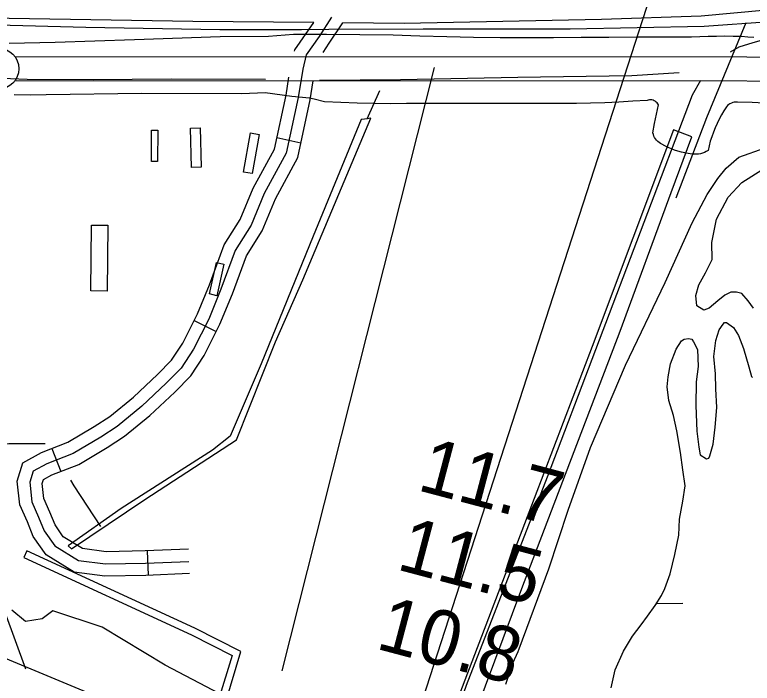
# Model space of a CAD drawing. Extents: x 3677843 to 3715951, y 511991 to 537744.
# Drawn here: x 3711929 to 3712830, y 522071 to 522887 of the extents above; entities that cross this region are included whole.
import ezdxf

# ---------------------------------------------------------------- set-up
doc = ezdxf.new("R2010")
doc.units = 0
for name, color, linetype in [('V-BLDG-OTLN', 7, 'Continuous'), ('V-CHAN-DOCK', 7, 'Continuous'), ('V-FLOD-BASE', 7, 'Continuous'), ('V-LEVE-TOET', 7, 'Continuous'), ('V-RIVR-EDGE', 7, 'Continuous'), ('V-RIVR-FERY', 7, 'Continuous'), ('V-RIVR-RANG', 7, 'Continuous'), ('V-ROAD-CNTR', 7, 'Continuous'), ('V-SITE-OTLN', 7, 'Continuous'), ('V-SITE-VEGE', 7, 'Continuous'), ('V-SURV-LINE', 7, 'Continuous'), ('V-TOPO-DPTH', 7, 'Continuous'), ('V-TOPO-WATR', 7, 'Continuous'), ('V-UTIL-LINE', 7, 'Continuous'), ('V-WETL-SWMP', 7, 'Continuous')]:
    doc.layers.add(name, color=color, linetype=linetype)

msp = doc.modelspace()

# ---------------------------------------------------------------- linework, layer by layer
at = {"layer": 'V-BLDG-OTLN'}
for points in [[(3712095.55, 522707.9), (3712095.93, 522746.21), (3712103.62, 522746.13), (3712103.24, 522707.83)], [(3712144.75, 522700.46), (3712143.21, 522748.69), (3712155.08, 522749.06), (3712156.61, 522700.83)], [(3712208.13, 522694.93), (3712216.52, 522742.71), (3712227.15, 522740.85), (3712218.75, 522693.07)], [(3712021.68, 522549.78), (3712022.44, 522630.18), (3712042.43, 522629.99), (3712041.68, 522549.59)], [(3712184.28, 522582.33), (3712175.38, 522544), (3712166.47, 522546.07), (3712175.37, 522584.4)]]:
    msp.add_lwpolyline(points, close=True, dxfattribs=at)
at = {"layer": 'V-CHAN-DOCK'}
for points in [[(3712733.68, 522746.68), (3712634.11, 522481.8), (3712551.52, 522265.3), (3712466.59, 522043.48)], [(3712492.54, 522037.06), (3712548.18, 522186.31), (3712612.02, 522353.85), (3712668.25, 522500.75), (3712730.91, 522670.06), (3712756.1, 522737.9), (3712733.68, 522746.68)], [(3712160.67, 521960.61), (3712186.39, 522047.88), (3712204.93, 522109.32), (3712148.5, 522138.04), (3711943.59, 522232.52), (3711939.82, 522224.34), (3712144.57, 522129.94), (3712194.14, 522104.71), (3712177.77, 522050.45), (3712152.04, 521963.16), (3712160.67, 521960.61)]]:
    msp.add_lwpolyline(points, dxfattribs=at)
at = {"layer": 'V-FLOD-BASE'}
for points in [[(3712301.23, 522807.31), (3712400.14, 522808.02), (3712543.53, 522810.73), (3712682.66, 522812.96), (3712740.39, 522816.41)], [(3711838.36, 522814.25), (3711902.73, 522810.15), (3711943.91, 522808.35), (3712024.36, 522808.07), (3712119.96, 522808.77), (3712234.97, 522808.57)]]:
    msp.add_lwpolyline(points, dxfattribs=at)
at = {"layer": 'V-LEVE-TOET'}
for points in [[(3712831.89, 522859.2), (3712824.26, 522859.71), (3712816.64, 522860.32), (3712806.48, 522860.6), (3712796.32, 522860.73), (3712786.14, 522860.7), (3712775.96, 522860.52), (3712765.77, 522860.19), (3712755.59, 522859.7), (3712721.9, 522859.64), (3712688.2, 522859.53), (3712654.5, 522859.35), (3712620.81, 522859.12), (3712587.11, 522858.83), (3712554.45, 522858.8), (3712521.79, 522859), (3712489.12, 522859.43), (3712456.47, 522860.11), (3712423.82, 522861.01), (3712391.17, 522862.14), (3712309.59, 522862.93), (3712269.37, 522862.83), (3712238.77, 522860.57), (3712179.61, 522859.95), (3712075.03, 522856.39), (3711978.02, 522853.32), (3711921.7, 522851.77)], [(3712267.16, 522787.43), (3712234.5, 522791.61), (3712206.1, 522790.6), (3712084, 522790.78), (3711967.11, 522789.08), (3711947.54, 522789.05), (3711927.98, 522789.32)], [(3712852.09, 522778.72), (3712829.58, 522779.99), (3712811.59, 522780.42), (3712809.71, 522780.48), (3712807.84, 522780.3), (3712806.01, 522779.89), (3712804.24, 522779.26), (3712802.57, 522778.41), (3712801.01, 522777.36), (3712799.6, 522776.12), (3712798.35, 522774.72), (3712795.17, 522769.81), (3712792.18, 522764.79), (3712789.39, 522759.65), (3712786.81, 522754.4), (3712784.43, 522749.06), (3712782.26, 522743.63), (3712780.31, 522738.12), (3712778.57, 522732.53), (3712777.06, 522726.88), (3712775.76, 522721.18), (3712773.58, 522719.95), (3712771.3, 522718.91), (3712768.94, 522718.06), (3712766.52, 522717.41), (3712764.06, 522716.96), (3712761.56, 522716.71), (3712759.05, 522716.68), (3712756.55, 522716.85), (3712754.07, 522717.23), (3712751.64, 522717.81), (3712747.39, 522718.48), (3712743.19, 522719.37), (3712739.04, 522720.47), (3712734.95, 522721.79), (3712730.93, 522723.31), (3712727, 522725.04), (3712723.16, 522726.97), (3712719.43, 522729.09), (3712717.6, 522729.98), (3712715.88, 522731.05), (3712714.29, 522732.32), (3712712.86, 522733.76), (3712711.59, 522735.35), (3712710.51, 522737.07), (3712709.63, 522738.9), (3712708.96, 522740.81), (3712708.51, 522742.79), (3712710.52, 522754.19), (3712712.7, 522765.55), (3712715.05, 522776.88), (3712714.34, 522778.18), (3712713.45, 522779.37), (3712712.42, 522780.43), (3712711.25, 522781.34), (3712709.96, 522782.08), (3712708.59, 522782.65), (3712707.16, 522783.02), (3712705.69, 522783.2), (3712704.2, 522783.17), (3712702.74, 522782.95), (3712701.31, 522782.53), (3712684.07, 522781.35), (3712666.81, 522780.37), (3712649.54, 522779.59), (3712632.26, 522779.02), (3712614.97, 522778.66), (3712597.68, 522778.5), (3712407.43, 522778.51), (3712387.35, 522778.44), (3712367.28, 522778.62), (3712347.21, 522779.04), (3712327.15, 522779.72), (3712307.09, 522780.64), (3712294.31, 522783.92), (3712288.62, 522785.33), (3712267.16, 522787.43)]]:
    msp.add_lwpolyline(points, dxfattribs=at)
at = {"layer": 'V-RIVR-EDGE'}
msp.add_lwpolyline([(3713225.91, 521710), (3713095.09, 521731.34), (3712948.67, 521756.31), (3712840.66, 521776.99), (3712789.62, 521771.11), (3712732.62, 521782.66), (3712652.85, 521814.08), (3712543.68, 521850.36), (3712496.88, 521860.09), (3712469.91, 521878.76), (3712414.76, 521908.92), (3712363.87, 521963.67), (3712308.71, 521993.82), (3712219.97, 522037.87), (3712179.2, 522057.78), (3712112.65, 522092.76), (3712035.32, 522139.18), (3711975.34, 522159.14), (3711962.11, 522149.56), (3711941.69, 522146.01), (3711924.91, 522159.86)], dxfattribs=at)
at = {"layer": 'V-RIVR-FERY'}
msp.add_lwpolyline([(3711661.25, 519687.27), (3713010.37, 523852.35)], dxfattribs=at)
at = {"layer": 'V-RIVR-RANG'}
msp.add_line((3712440.96, 522822.77), (3712255.18, 522085.83), dxfattribs=at)
at = {"layer": 'V-ROAD-CNTR'}
for p, q in [((3712249.04, 522736.97), (3712278.37, 522730.68)), ((3712147.9, 522513.65), (3712174.69, 522500.16)), ((3711974.17, 522357.42), (3711985.1, 522329.48)), ((3712092.07, 522202.55), (3712090.86, 522232.53))]:
    msp.add_line(p, q, dxfattribs=at)
for points in [[(3712803.08, 522841.68), (3712813.97, 522848.07), (3712831.06, 522853.22), (3712867.05, 522863.17), (3712894.7, 522872.22), (3712907.52, 522880.17), (3712917.08, 522890.34), (3712927.23, 522907.49), (3713160.33, 523480.44)], [(3712294, 522877.55), (3712146.15, 522878.86), (3711921.71, 522882.64), (3711809.8, 522884.79), (3711675.15, 522894.75), (3711519.39, 522913.42), (3711326.02, 522937.39), (3711295.4, 522943.04)], [(3713314.59, 522882.28), (3713157.26, 522887.2), (3712966.26, 522888.46), (3712887.08, 522896.47), (3712767.23, 522885.47), (3712645.65, 522881.22), (3712404.59, 522876.57), (3712329.41, 522877.24)], [(3712315.88, 522883.96), (3712300.51, 522860.58), (3712284.92, 522838), (3712280.46, 522820.58), (3712274.93, 522786.11), (3712260.28, 522717.85), (3712233.58, 522668.83), (3712217.47, 522629.93), (3712198.12, 522599.23), (3712180.57, 522551.85), (3712165.62, 522515.49), (3712147.01, 522478.53), (3712131.92, 522455.66), (3712113.67, 522437.08), (3712083.81, 522408.95), (3712053.87, 522384.45), (3712033.81, 522371.41), (3712000.2, 522351.49), (3711967.71, 522338.78), (3711951.21, 522329.72), (3711946.93, 522316.18), (3711949.69, 522292.46), (3711957.87, 522273.66), (3711964.6, 522257.01), (3711977.45, 522238.51), (3712006.42, 522220.8), (3712039.39, 522216.38), (3712088.44, 522217.42), (3712141.42, 522219.56)], [(3712270.59, 522842.5), (3712271.05, 522844.31), (3712294, 522877.55)], [(3712305.31, 522841.13), (3712312.95, 522852.2), (3712329.41, 522877.24)], [(3712142.03, 522204.57), (3712088.9, 522202.42), (3712038.55, 522201.36), (3712001.3, 522206.36), (3711966.94, 522227.36), (3711951.32, 522249.83), (3711944.04, 522267.86), (3711935.05, 522288.51), (3711931.66, 522317.64), (3711938.71, 522339.97), (3711961.34, 522352.4), (3711993.6, 522365.02), (3712025.9, 522384.15), (3712045.01, 522396.58), (3712073.91, 522420.23), (3712103.17, 522447.8), (3712120.2, 522465.13), (3712134, 522486.05), (3712151.96, 522521.72), (3712166.59, 522557.31), (3712184.6, 522605.9), (3712204.1, 522636.85), (3712220.02, 522675.3), (3712246.07, 522723.12), (3712260.18, 522788.87), (3712263.68, 522810.67)], [(3712140.82, 522234.55), (3712087.98, 522232.41), (3712040.24, 522231.4), (3712011.55, 522235.25), (3711987.97, 522249.67), (3711977.87, 522264.19), (3711971.71, 522279.47), (3711964.33, 522296.4), (3711962.2, 522314.73), (3711963.7, 522319.46), (3711974.08, 522325.17), (3712006.8, 522337.97), (3712041.73, 522358.66), (3712062.74, 522372.32), (3712093.72, 522397.67), (3712124.17, 522426.36), (3712143.64, 522446.18), (3712160.01, 522471), (3712179.27, 522509.25), (3712194.54, 522546.39), (3712211.64, 522592.55), (3712230.84, 522623.01), (3712247.13, 522662.35), (3712274.49, 522712.58), (3712289.68, 522783.34), (3712293.37, 522806.36)], [(3712314.37, 521769.71), (3712374.68, 521929.79), (3712382.45, 521956.9), (3712391.66, 521970.72), (3712401.39, 521979.07), (3712419.63, 521997.38), (3712449.71, 522024.72), (3712463.44, 522035.48), (3712469.95, 522041.65), (3712474.54, 522050.76), (3712480.83, 522068.61), (3712579.5, 522322.62), (3712756.98, 522789.09), (3712766.95, 522807.07)]]:
    msp.add_lwpolyline(points, dxfattribs=at)
at = {"layer": 'V-SITE-OTLN'}
for p, q in [((3712893.7, 522881.37), (3712771.12, 522872.83)), ((3712015.51, 522871.61), (3711880.52, 522874.82)), ((3712179.37, 522868.47), (3712015.51, 522871.61)), ((3712278.98, 522868.7), (3712230.32, 522868.59)), ((3712312.4, 522868.91), (3712278.98, 522868.7)), ((3712427.5, 522869.65), (3712312.4, 522868.91)), ((3712607.27, 522869.49), (3712427.5, 522869.65)), ((3712771.12, 522872.83), (3712607.27, 522869.49)), ((3712230.32, 522868.59), (3712179.37, 522868.47))]:
    msp.add_line(p, q, dxfattribs=at)
at = {"layer": 'V-SITE-VEGE'}
msp.add_lwpolyline([(3712528.84, 522069.81), (3712537.11, 522095.4), (3712543.61, 522109.69), (3712544.79, 522112.67), (3712581.43, 522210.28), (3712605.05, 522282.29), (3712632.22, 522358.48), (3712674.79, 522459.08), (3712723.31, 522560.29), (3712756.44, 522632.91), (3712774.79, 522667.45), (3712787.83, 522687.1), (3712797.91, 522699.61), (3712813.34, 522713.33), (3712845.42, 522724.71)], dxfattribs=at)
at = {"layer": 'V-SURV-LINE'}
for points in [[(3711928.76, 522836.21), (3713717.68, 522835.45)], [(3713718.03, 522805.45), (3711928.74, 522806.21)]]:
    msp.add_lwpolyline(points, dxfattribs=at)
msp.add_circle((3711908.78, 522821.22), 25, dxfattribs=at)
at = {"layer": 'V-TOPO-DPTH'}
msp.add_lwpolyline([(3712893.98, 521768.19), (3712828.09, 521785.38), (3712762.34, 521803.14), (3712696.7, 521821.28), (3712460.65, 521887.61), (3712447.35, 521891.53), (3712434.11, 521895.66), (3712420.98, 521900.13), (3712407.92, 521904.8), (3712333.36, 521932.56), (3712283.18, 521951.55), (3712233.14, 521970.91), (3712183.33, 521990.82), (3712133.65, 522011.1), (3711831.67, 522136.33)], dxfattribs=at)
at = {"layer": 'V-TOPO-WATR'}
msp.add_lwpolyline([(3712893.98, 521768.19), (3712828.09, 521785.38), (3712762.34, 521803.14), (3712696.7, 521821.28), (3712460.65, 521887.61), (3712447.35, 521891.53), (3712434.11, 521895.66), (3712420.98, 521900.13), (3712407.92, 521904.8), (3712333.36, 521932.56), (3712283.18, 521951.55), (3712233.14, 521970.91), (3712183.33, 521990.82), (3712133.65, 522011.1), (3711831.67, 522136.33)], dxfattribs=at)
at = {"layer": 'V-UTIL-LINE'}
msp.add_line((3712359.16, 522759.99), (3712374.61, 522794.71), dxfattribs=at)
for points in [[(3712736.85, 522663.65), (3712774.2, 522761.58), (3712822.33, 522877.76)], [(3712351.98, 522759.16), (3712293.16, 522616.57), (3712229.65, 522460.71), (3712192, 522372.6), (3712170.27, 522355.51), (3712058.75, 522284.25), (3711994.02, 522238.66), (3711997.81, 522234.89), (3712087.59, 522295.21), (3712199.58, 522367.88), (3712247.09, 522487.73), (3712280.51, 522563.53), (3712328.04, 522675.81), (3712363.81, 522760.61), (3712359.16, 522759.99), (3712352.93, 522759.16), (3712351.98, 522759.16)], [(3711692.03, 522380.68), (3711744.3, 522368.21), (3711767.02, 522363.53), (3711803.47, 522362.2), (3711921.31, 522363.43), (3711965.8, 522363.54)], [(3711996.77, 522318.79), (3712000.91, 522311.72), (3712033.45, 522262.29)], [(3711873.12, 522266.03), (3711910.47, 522174.76), (3711916.4, 522157.69), (3711941.91, 522088.2)]]:
    msp.add_lwpolyline(points, dxfattribs=at)
at = {"layer": 'V-WETL-SWMP'}
msp.add_line((3712713.08, 522168.18), (3712745.08, 522168.55), dxfattribs=at)
for points in [[(3712776.96, 522528.84), (3712770.48, 522526.47), (3712762.21, 522531.75), (3712761, 522544.13), (3712764.51, 522557.1), (3712772.73, 522571.86), (3712780.94, 522588.38), (3712780.3, 522609.01), (3712786.13, 522637.31), (3712800.21, 522664.46), (3712817.26, 522682.18), (3712841.39, 522697.57), (3712877.31, 522709.44), (3712897.94, 522711.85), (3712903.83, 522710.68), (3712909.14, 522708.92), (3712920.96, 522697.76), (3712929.84, 522680.68), (3712932.82, 522666.54)], [(3712831.18, 522528.97), (3712824.68, 522537.8), (3712816.99, 522546.62), (3712810.5, 522548.37), (3712803.43, 522548.36), (3712796.37, 522544.8), (3712787.54, 522537.71), (3712776.96, 522528.84)], [(3712657.23, 522065.28), (3712662.49, 522087.1), (3712672.45, 522110.11), (3712683.61, 522128.41), (3712694.18, 522141.99), (3712701.82, 522152.62), (3712711.22, 522165.61), (3712718.85, 522178.01), (3712722.96, 522186.27), (3712729.4, 522204.55), (3712735.24, 522228.15), (3712739.9, 522251.73), (3712741.03, 522271.18), (3712745.1, 522293), (3712748, 522311.87), (3712745.01, 522331.31), (3712742.01, 522352.53), (3712737.82, 522379.04), (3712733.65, 522397.89), (3712727.71, 522416.15), (3712725.91, 522432.65), (3712727.06, 522445.03), (3712729.96, 522460.95), (3712737, 522478.65), (3712743.46, 522488.68), (3712746.4, 522491.05), (3712751.7, 522491.65), (3712755.83, 522491.07), (3712758.19, 522487.54), (3712762.93, 522478.12), (3712763.57, 522457.49), (3712761.26, 522438.62), (3712760.74, 522409.74), (3712761.99, 522378.51), (3712764.39, 522359.06), (3712766.18, 522349.64), (3712773.86, 522344.94), (3712776.8, 522345.54), (3712777.98, 522348.48), (3712782.07, 522362.64), (3712784.38, 522383.28), (3712786.68, 522407.45), (3712785.44, 522430.43), (3712784.81, 522448.7), (3712782.99, 522469.92), (3712785.3, 522489.37), (3712789.4, 522502.35), (3712794.09, 522509.43), (3712795.86, 522511.2), (3712798.21, 522511.21), (3712807.07, 522505.34), (3712812.99, 522495.33), (3712818.92, 522479.43), (3712825.46, 522457.05), (3712829.02, 522445.27), (3712830.2, 522444.09)]]:
    msp.add_lwpolyline(points, dxfattribs=at)

# ---------------------------------------------------------------- texts
at = {"layer": 'V-RIVR-RANG'}
for s, p in [('11.7', (3712418.93, 522306.89)), ('11.7', (3712418.93, 522306.89)), ('11.5', (3712393.61, 522210.15)), ('11.5', (3712393.61, 522210.15)), ('10.8', (3712368.28, 522113.41)), ('10.8', (3712368.28, 522113.41))]:
    msp.add_text(s, height=67, rotation=345.18833, dxfattribs=at).set_placement(p)

doc.saveas('drawing.dxf')
